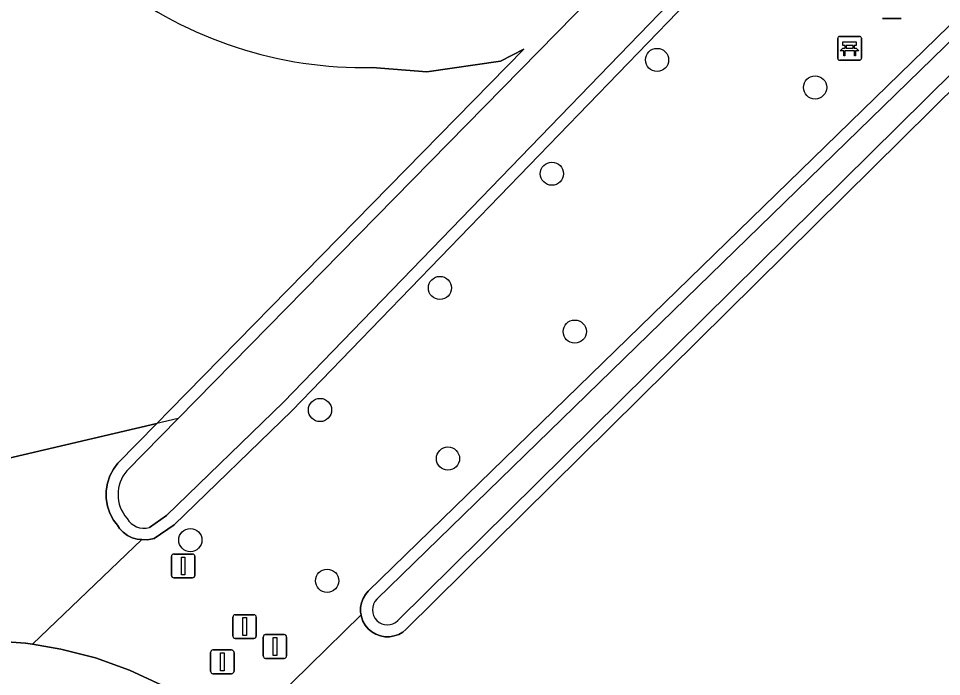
# Model space of a CAD drawing. Extents: x 162396 to 163643, y 386452 to 387406.
# Drawn here: x 163281.85 to 163320.76, y 386584.48 to 386612.24 of the extents above; entities that cross this region are included whole.
import ezdxf

# ---------------------------------------------------------------- set-up
doc = ezdxf.new("R2010")
doc.units = 0
for name, color, linetype in [('IMGEO_Afsluitpaal', 7, 'Continuous'), ('IMGEO_Bank', 7, 'Continuous'), ('IMGEO_Boom', 7, 'Continuous'), ('IMGEO_Grasland_overig', 7, 'Continuous'), ('IMGEO_Groenvoorziening', 7, 'Continuous'), ('IMGEO_Hek', 7, 'Continuous'), ('IMGEO_Loofbos', 7, 'Continuous'), ('IMGEO_Oever', 7, 'Continuous'), ('IMGEO_Rijbaan_lokaal_gesloten', 7, 'Continuous'), ('IMGEO_Waterloop', 7, 'Continuous')]:
    doc.layers.add(name, color=color, linetype=linetype)

msp = doc.modelspace()

# ---------------------------------------------------------------- linework, layer by layer
at = {"layer": 'IMGEO_Afsluitpaal'}
for p, q in [((163319.058, 386612.238), (163318.268, 386612.238)), ((163318.268, 386612.238), (163319.058, 386612.238)), ((163288.295, 386588.748), (163288.295, 386589.548)), ((163288.295, 386589.548), (163288.295, 386588.748)), ((163288.395, 386589.648), (163289.185, 386589.648)), ((163289.185, 386589.648), (163288.395, 386589.648)), ((163289.285, 386589.548), (163289.285, 386588.748)), ((163289.285, 386588.748), (163289.285, 386589.548)), ((163289.185, 386588.648), (163288.395, 386588.648)), ((163288.395, 386588.648), (163289.185, 386588.648)), ((163290.985, 386587.092), (163291.775, 386587.092)), ((163291.775, 386587.092), (163290.985, 386587.092)), ((163290.885, 386586.192), (163290.885, 386586.992)), ((163290.885, 386586.992), (163290.885, 386586.192)), ((163291.875, 386586.992), (163291.875, 386586.192)), ((163291.875, 386586.192), (163291.875, 386586.992)), ((163291.775, 386586.092), (163290.985, 386586.092)), ((163290.985, 386586.092), (163291.775, 386586.092)), ((163292.164, 386585.35), (163292.164, 386586.15)), ((163292.164, 386586.15), (163292.164, 386585.35)), ((163292.264, 386586.25), (163293.054, 386586.25)), ((163293.054, 386586.25), (163292.264, 386586.25)), ((163293.154, 386586.15), (163293.154, 386585.35)), ((163293.154, 386585.35), (163293.154, 386586.15)), ((163289.945, 386584.703), (163289.945, 386585.503)), ((163289.945, 386585.503), (163289.945, 386584.703)), ((163290.045, 386585.603), (163290.835, 386585.603)), ((163290.835, 386585.603), (163290.045, 386585.603)), ((163290.935, 386585.503), (163290.935, 386584.703)), ((163290.935, 386584.703), (163290.935, 386585.503)), ((163293.054, 386585.25), (163292.264, 386585.25)), ((163292.264, 386585.25), (163293.054, 386585.25)), ((163290.835, 386584.603), (163290.045, 386584.603)), ((163290.045, 386584.603), (163290.835, 386584.603))]:
    msp.add_line(p, q, dxfattribs=at)
for points in [[(163288.715, 386589.523), (163288.865, 386589.523), (163288.865, 386588.773), (163288.715, 386588.773), (163288.715, 386589.523)], [(163291.305, 386586.967), (163291.455, 386586.967), (163291.455, 386586.217), (163291.305, 386586.217), (163291.305, 386586.967)], [(163292.584, 386586.125), (163292.734, 386586.125), (163292.734, 386585.375), (163292.584, 386585.375), (163292.584, 386586.125)], [(163290.365, 386585.478), (163290.515, 386585.478), (163290.515, 386584.728), (163290.365, 386584.728), (163290.365, 386585.478)]]:
    msp.add_lwpolyline(points, dxfattribs=at)
for centre, start, end in [((163288.395, 386589.548), 90, 180), ((163288.395, 386589.548), 90, 180), ((163289.185, 386589.548), 0, 90), ((163289.185, 386589.548), 360, 90), ((163288.395, 386588.748), 180, 270), ((163288.395, 386588.748), 180, 270), ((163289.185, 386588.748), 270, 0), ((163289.185, 386588.748), 270, 0), ((163290.985, 386586.992), 90, 180), ((163290.985, 386586.992), 90, 180), ((163291.775, 386586.992), 0, 90), ((163291.775, 386586.992), 360, 90), ((163290.985, 386586.192), 180, 270), ((163290.985, 386586.192), 180, 270), ((163291.775, 386586.192), 270, 0), ((163291.775, 386586.192), 270, 0), ((163292.264, 386586.15), 90, 180), ((163292.264, 386586.15), 90, 180), ((163293.054, 386586.15), 0, 90), ((163293.054, 386586.15), 360, 90), ((163290.045, 386585.503), 90, 180), ((163290.045, 386585.503), 90, 180), ((163290.835, 386585.503), 0, 90), ((163290.835, 386585.503), 360, 90), ((163292.264, 386585.35), 180, 270), ((163292.264, 386585.35), 180, 270), ((163293.054, 386585.35), 270, 0), ((163293.054, 386585.35), 270, 0), ((163290.045, 386584.703), 180, 270), ((163290.045, 386584.703), 180, 270), ((163290.835, 386584.703), 270, 0), ((163290.835, 386584.703), 270, 0)]:
    msp.add_arc(centre, 0.1, start, end, dxfattribs=at)
at = {"layer": 'IMGEO_Bank'}
for p, q in [((163316.384, 386610.555), (163316.384, 386611.396)), ((163316.384, 386611.396), (163316.384, 386610.555)), ((163316.459, 386611.48), (163317.3, 386611.48)), ((163317.3, 386611.48), (163316.459, 386611.48)), ((163317.384, 386611.405), (163317.384, 386610.564)), ((163317.384, 386610.564), (163317.384, 386611.405)), ((163317.081, 386610.878), (163316.688, 386610.878)), ((163316.693, 386610.986), (163316.693, 386611.092)), ((163316.737, 386611.092), (163316.737, 386610.986)), ((163317.025, 386611.098), (163316.743, 386611.098)), ((163316.743, 386610.98), (163317.025, 386610.98)), ((163317.031, 386610.986), (163317.031, 386611.092)), ((163317.075, 386611.092), (163317.075, 386610.986)), ((163317.309, 386610.48), (163316.468, 386610.48)), ((163316.468, 386610.48), (163317.309, 386610.48))]:
    msp.add_line(p, q, dxfattribs=at)
for points in [[(163316.687, 386611.098), (163316.601, 386611.098), (163316.601, 386611.259), (163317.164, 386611.259), (163317.164, 386611.098), (163317.081, 386611.098)], [(163316.631, 386610.878), (163316.489, 386610.878), (163316.601, 386610.98), (163316.687, 386610.98)], [(163316.681, 386610.871), (163316.681, 386610.664), (163316.638, 386610.664), (163316.638, 386610.871)], [(163317.081, 386610.98), (163317.164, 386610.98), (163317.276, 386610.878), (163317.137, 386610.878)], [(163317.131, 386610.871), (163317.131, 386610.664), (163317.087, 386610.664), (163317.087, 386610.871)]]:
    msp.add_lwpolyline(points, dxfattribs=at)
for centre, radius, start, end in [((163316.462, 386611.402), 0.0779, 92.4484, 184.2845), ((163316.462, 386611.402), 0.0779, 92.4484, 184.2845), ((163317.306, 386611.402), 0.0779, 2.4484, 94.2845), ((163317.306, 386611.402), 0.0779, 2.4484, 94.2845), ((163316.631, 386610.871), 0.00671, 2.8957, 87.1043), ((163316.688, 386610.871), 0.00671, 92.8957, 177.1043), ((163316.686, 386611.091), 0.00671, 2.8957, 87.1043), ((163316.686, 386610.987), 0.00671, 272.8957, 357.1043), ((163316.743, 386611.091), 0.00671, 92.8957, 177.1043), ((163316.743, 386610.987), 0.00671, 182.8957, 267.1043), ((163317.025, 386611.091), 0.00671, 2.8957, 87.1043), ((163317.025, 386610.987), 0.00671, 272.8957, 357.1043), ((163317.082, 386611.091), 0.00671, 92.8957, 177.1043), ((163317.082, 386610.987), 0.00671, 182.8957, 267.1043), ((163317.08, 386610.871), 0.00671, 2.8957, 87.1043), ((163317.137, 386610.871), 0.00671, 92.8957, 177.1043), ((163316.462, 386610.558), 0.0779, 182.4484, 274.2845), ((163316.462, 386610.558), 0.0779, 182.4484, 274.2845), ((163317.306, 386610.558), 0.0779, 272.4484, 4.2845), ((163317.306, 386610.558), 0.0779, 272.4484, 4.2845)]:
    msp.add_arc(centre, radius, start, end, dxfattribs=at)
at = {"layer": 'IMGEO_Boom'}
for centre in [(163308.768, 386610.489), (163315.431, 386609.328), (163304.335, 386605.691), (163299.615, 386600.871), (163305.3, 386599.031), (163294.56, 386595.725), (163299.954, 386593.676), (163289.094, 386590.236), (163294.86, 386588.523)]:
    msp.add_circle(centre, 0.489, dxfattribs=at)
at = {"layer": 'IMGEO_Grasland_overig'}
msp.add_lwpolyline([(163291.934, 386582.818), (163296.289, 386587.087), (163296.27, 386587.197), (163296.271, 386587.394), (163296.306, 386587.589), (163296.374, 386587.774), (163296.474, 386587.945), (163296.589, 386588.081), (163323.686, 386614.478), (163325.319, 386616.145), (163321.699, 386622.406), (163320.869, 386624.149), (163315.718, 386618.817), (163313.379, 386616.396), (163293.378, 386595.696), (163288.412, 386590.883), (163287.564, 386590.304), (163287.291, 386590.248), (163287.047, 386590.265), (163282.446, 386585.842), (163283.64, 386585.644), (163285.102, 386585.265), (163286.524, 386584.756), (163287.896, 386584.123)], dxfattribs=at)
at = {"layer": 'IMGEO_Groenvoorziening'}
for points in [[(163289.704, 386634.225), (163291.82, 386634.874), (163294.18, 386635.344), (163296.133, 386635.407), (163297.584, 386635.344), (163299.154, 386635.153), (163300.547, 386634.983), (163301.709, 386634.563), (163304.025, 386632.644), (163293.987, 386655.219), (163292.986, 386657.47), (163271.832, 386651.749), (163276.398, 386592.509), (163287.677, 386595.158), (163288.229, 386595.722), (163303.154, 386610.948)], [(163303.154, 386610.948), (163302.174, 386610.434), (163299.063, 386609.991), (163296.757, 386610.174)], [(163280.773, 386585.995), (163282.15, 386585.891), (163282.446, 386585.842), (163287.047, 386590.265), (163286.852, 386590.27), (163286.641, 386590.335), (163286.444, 386590.434), (163286.266, 386590.566), (163286.113, 386590.724), (163286.018, 386590.863), (163285.855, 386591.081), (163285.705, 386591.367), (163285.602, 386591.674), (163285.549, 386591.993), (163285.548, 386592.317), (163285.599, 386592.636), (163285.7, 386592.944), (163285.849, 386593.231), (163286.038, 386593.486), (163287.677, 386595.158), (163276.398, 386592.509)]]:
    msp.add_lwpolyline(points, dxfattribs=at)
msp.add_arc((163296.388, 386627.409), 17.239, 232.541, 271.2269, dxfattribs=at)
at = {"layer": 'IMGEO_Hek'}
msp.add_lwpolyline([(163288.586, 386595.372), (163276.398, 386592.509)], dxfattribs=at)
at = {"layer": 'IMGEO_Loofbos'}
msp.add_lwpolyline([(163322.799, 386610.818), (163298.182, 386586.471), (163298.048, 386586.359), (163297.876, 386586.261), (163297.69, 386586.194), (163297.495, 386586.161), (163297.297, 386586.161), (163297.103, 386586.196), (163296.917, 386586.265), (163296.746, 386586.364), (163296.595, 386586.492), (163296.469, 386586.644), (163296.37, 386586.816), (163296.304, 386587.002), (163296.289, 386587.087), (163291.934, 386582.818)], dxfattribs=at)
at = {"layer": 'IMGEO_Oever'}
for points in [[(163444.611, 386750), (163396.416, 386701.84), (163340.363, 386644.885), (163322.647, 386626.708), (163320.64, 386624.631), (163315.675, 386619.492), (163315.844, 386619.286), (163315.197, 386618.663), (163315.049, 386618.844), (163313.019, 386616.743), (163293.024, 386596.049), (163288.095, 386591.272), (163287.365, 386590.774)], [(163296.955, 386587.74), (163324.039, 386614.124), (163325.579, 386615.696), (163335.999, 386626.333), (163361.058, 386652.43), (163369.318, 386660.862), (163372.918, 386664.839), (163375.238, 386666.897), (163386.737, 386678.626), (163390.437, 386682.063), (163395.136, 386686.919), (163458.274, 386750)], [(163286.419, 386593.161), (163288.586, 386595.372), (163310.608, 386617.838), (163304.025, 386632.644)], [(163296.757, 386610.174), (163299.063, 386609.991), (163302.174, 386610.434), (163303.154, 386610.948), (163288.229, 386595.722), (163287.677, 386595.158), (163286.038, 386593.486), (163285.849, 386593.231), (163285.7, 386592.944), (163285.599, 386592.636), (163285.548, 386592.317), (163285.549, 386591.993), (163285.602, 386591.674), (163285.705, 386591.367), (163285.855, 386591.081), (163286.018, 386590.863), (163286.113, 386590.724), (163286.266, 386590.566), (163286.444, 386590.434), (163286.641, 386590.335), (163286.852, 386590.27), (163287.047, 386590.265), (163287.291, 386590.248), (163287.564, 386590.304), (163288.412, 386590.883), (163293.378, 386595.696), (163313.379, 386616.396)], [(163323.686, 386614.478), (163296.589, 386588.081), (163296.474, 386587.945), (163296.374, 386587.774), (163296.306, 386587.589), (163296.271, 386587.394), (163296.27, 386587.197), (163296.289, 386587.087), (163296.304, 386587.002), (163296.37, 386586.816), (163296.469, 386586.644), (163296.595, 386586.492), (163296.746, 386586.364), (163296.917, 386586.265), (163297.103, 386586.196), (163297.297, 386586.161), (163297.495, 386586.161), (163297.69, 386586.194), (163297.876, 386586.261), (163298.048, 386586.359), (163298.182, 386586.471), (163322.799, 386610.818)], [(163322.462, 386611.188), (163297.846, 386586.842)]]:
    msp.add_lwpolyline(points, dxfattribs=at)
for centre, radius, start, end in [((163296.388, 386627.409), 17.239, 232.541, 271.2269), ((163287.565, 386592.161), 1.521, 138.8902, 221.4523), ((163287.134, 386591.556), 0.815, 209.5398, 286.4377), ((163297.403, 386587.293), 0.633, 135.097, 314.4547)]:
    msp.add_arc(centre, radius, start, end, dxfattribs=at)
at = {"layer": 'IMGEO_Rijbaan_lokaal_gesloten'}
msp.add_lwpolyline([(163287.896, 386584.123), (163286.524, 386584.756), (163285.102, 386585.265), (163283.64, 386585.644), (163282.446, 386585.842), (163282.15, 386585.891), (163280.773, 386585.995), (163280.944, 386580.68)], dxfattribs=at)
at = {"layer": 'IMGEO_Waterloop'}
for points in [[(163458.274, 386750), (163395.136, 386686.919), (163390.437, 386682.063), (163386.737, 386678.626), (163375.238, 386666.897), (163372.918, 386664.839), (163369.318, 386660.862), (163361.058, 386652.43), (163335.999, 386626.333), (163325.579, 386615.696), (163324.039, 386614.124), (163296.955, 386587.74)], [(163287.365, 386590.774), (163288.095, 386591.272), (163293.024, 386596.049), (163313.019, 386616.743), (163315.049, 386618.844), (163313.458, 386620.784), (163311.885, 386619.155), (163304.063, 386637.271), (163301.109, 386643.83), (163295.231, 386656.238), (163295.12, 386656.398)], [(163294.46, 386656.004), (163299.585, 386644.875), (163305.437, 386631.518), (163311.02, 386618.259), (163310.608, 386617.838), (163288.586, 386595.372), (163286.419, 386593.161)], [(163297.846, 386586.842), (163322.462, 386611.188)]]:
    msp.add_lwpolyline(points, dxfattribs=at)
for centre, radius, start, end in [((163287.565, 386592.161), 1.521, 138.8902, 221.4523), ((163287.134, 386591.556), 0.815, 209.5398, 286.4377), ((163297.403, 386587.293), 0.633, 135.097, 314.4547)]:
    msp.add_arc(centre, radius, start, end, dxfattribs=at)

doc.saveas('drawing.dxf')
